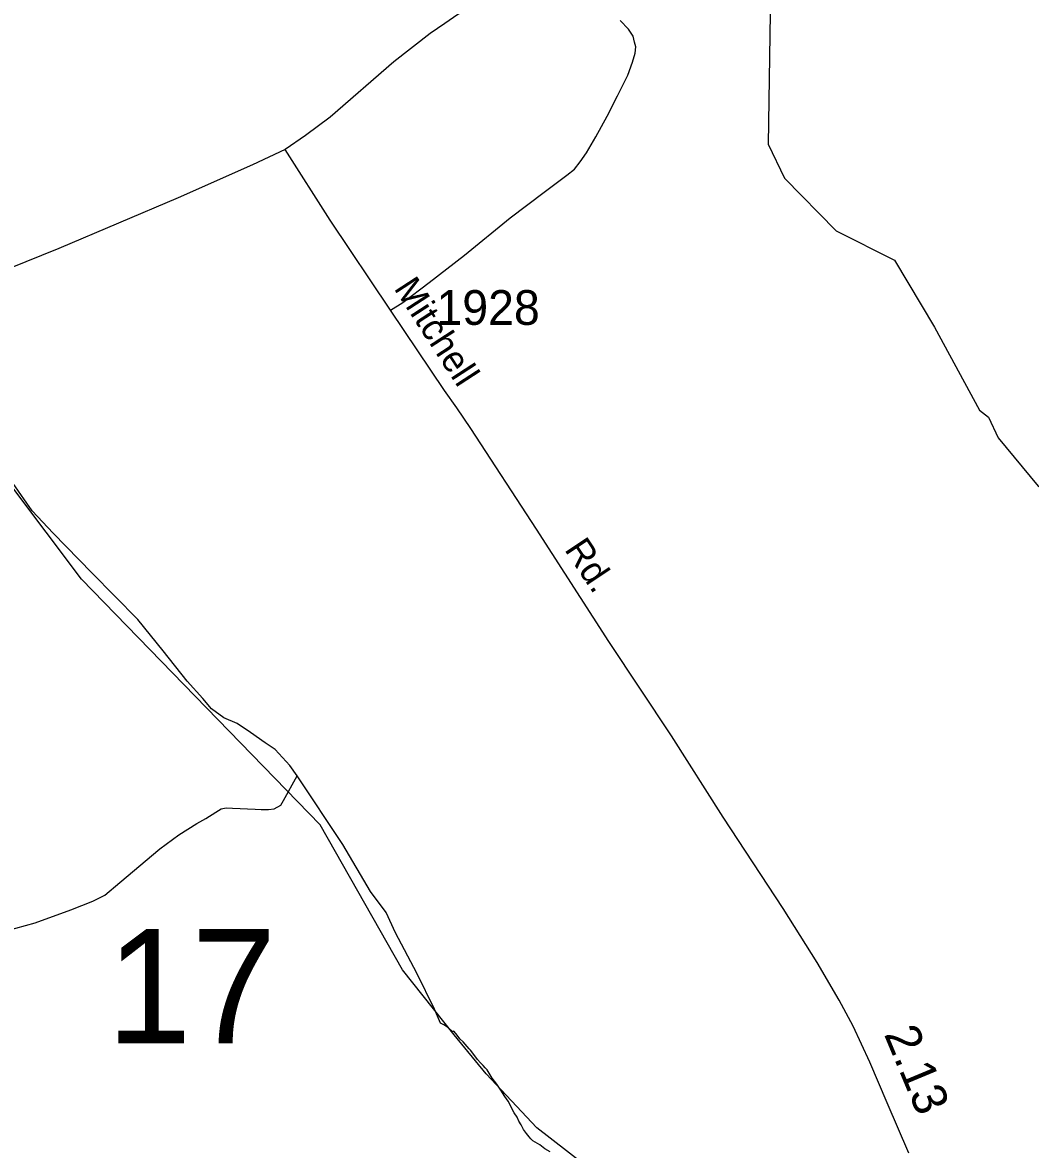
# Model space of a CAD drawing. Extents: x 2206922 to 2357709, y 510027 to 673830.
# Drawn here: x 2296847 to 2300471, y 570183 to 574235 of the extents above; entities that cross this region are included whole.
import ezdxf

# ---------------------------------------------------------------- set-up
doc = ezdxf.new("R2010")
doc.units = 0
for name, color, linetype in [('Exist Hydrographic Creek Single Shore', 7, 'Continuous'), ('Exist Hydrographic Misc Water Feature', 7, 'Continuous'), ('Exist Road Non-System Type 51', 7, 'Continuous'), ('Exist Road Secondary Mileage Hundredths English Label', 7, 'Continuous'), ('Exist Road Secondary Structure Standard Bridge Number Label', 7, 'Continuous'), ('Exist Road Secondary Type 51 Attributed', 7, 'Continuous'), ('Exist Road Secondary Type 51 Label', 7, 'Continuous'), ('Exist Road Secondary Type 51 Number Label', 7, 'Continuous')]:
    doc.layers.add(name, color=color, linetype=linetype)

msp = doc.modelspace()

# ---------------------------------------------------------------- linework, layer by layer
at = {"layer": 'Exist Hydrographic Creek Single Shore'}
for points in [[(2298399.1, 570596.1), (2298213.1, 570829.4), (2297917, 571350.3), (2297059.1, 572233.4), (2296418, 573084.2), (2296190, 573398.7), (2295828.9, 573770.1), (2295624.9, 574203.8), (2295539, 574477.8), (2295494.9, 574701.6), (2295534.9, 574851.6), (2295857.9, 575114.1), (2295931.9, 575247), (2295937, 575505.9), (2295807, 576118.6), (2295793.9, 576561.6), (2295972.9, 577053.2)], [(2299494, 574647), (2299537.9, 574425.6), (2299528.1, 573798.5), (2299586.9, 573676.2), (2299773.1, 573486.8), (2299982.1, 573380.4), (2300126, 573140.1), (2300288, 572841.5), (2300321, 572816.5), (2300355.1, 572742.5), (2300499, 572567.8), (2300607.1, 572513.1), (2300782, 572595.6), (2301451.1, 573052.5), (2302291.2, 573139), (2302582.1, 573232.7), (2303377.1, 573625.8), (2303791.1, 573885.4), (2304005.2, 574081.1), (2304087, 574205.8), (2304149.1, 574625.1), (2304155.1, 574914)], [(2299026.9, 570004.7), (2298696.6, 570260.6), (2298514.3, 570455.8), (2298399.1, 570596.1)]]:
    msp.add_lwpolyline(points, dxfattribs=at)
at = {"layer": 'Exist Hydrographic Misc Water Feature'}
for points in [[(2297833.9, 571526.5), (2297807.5, 571564.2), (2297755.2, 571622), (2297719.1, 571645.3), (2297666.6, 571682.7), (2297618.2, 571714.4), (2297570, 571735.8), (2297526, 571767.6), (2297495.2, 571805.1), (2297438.8, 571866.7), (2297352.1, 571975.9), (2297261.2, 572088.9), (2297095.3, 572257), (2296956.3, 572399.6), (2296881.5, 572479), (2296812.6, 572578.2)], [(2296788, 570969.2), (2296891.7, 570998.1), (2297020.7, 571045.2), (2297099, 571076), (2297142.5, 571098.2), (2297196, 571142.9), (2297340.6, 571264.3), (2297408.1, 571314.5), (2297473.5, 571355.4), (2297505.5, 571373.7), (2297541.5, 571395.8), (2297561.4, 571407.9), (2297579.1, 571412.1), (2297601.2, 571410.3), (2297683.2, 571407.4), (2297705, 571405.3), (2297731, 571405.8), (2297751.3, 571407.6), (2297774.9, 571421.9), (2297784.9, 571438.3), (2297833.9, 571526.5)], [(2298398.2, 570608.3), (2298394.6, 570606.4), (2298378.2, 570620.2), (2298362.2, 570631.5), (2298349.9, 570637.4), (2298327.7, 570687.8), (2298264.8, 570817.7), (2298187.3, 570962), (2298154.4, 571035.9), (2298097.6, 571111.4), (2297998.2, 571280), (2297833.9, 571526.5)], [(2298744.6, 570174.5), (2298724.9, 570186), (2298706.4, 570200.1), (2298682.2, 570213.9), (2298674.2, 570221.6), (2298668.3, 570229.4), (2298658.5, 570241.4), (2298648, 570255.2), (2298639.6, 570271.4), (2298631.8, 570285.2), (2298625.4, 570299.1), (2298615, 570314.9), (2298593, 570356.7), (2298580.7, 570374.4), (2298566.6, 570396.4), (2298552.2, 570418), (2298535.8, 570439.9), (2298518, 570469.8), (2298509.8, 570477.5), (2298503.4, 570485.3), (2298493.8, 570495.3), (2298483.3, 570507.4), (2298469.4, 570525), (2298457.1, 570541), (2298453, 570544.9), (2298431.1, 570570.9), (2298420.8, 570580.5), (2298404.6, 570600.4), (2298398.2, 570608.3)]]:
    msp.add_lwpolyline(points, dxfattribs=at)
at = {"layer": 'Exist Road Non-System Type 51'}
msp.add_lwpolyline([(2298170.1, 573201.6), (2298214.5, 573228.6), (2298309.3, 573300.9), (2298436.3, 573399), (2298600.2, 573532.5), (2298722.3, 573625.7), (2298775.4, 573664.3), (2298804.3, 573686), (2298831.6, 573708.5), (2298852.5, 573734.2), (2298875, 573766.4), (2298908.7, 573824.3), (2298948.9, 573898.2), (2298985.9, 573972.2), (2299022.8, 574046.2), (2299040.5, 574092.8), (2299050.2, 574124.9), (2299051.8, 574147.4), (2299046.9, 574165.1), (2299042.1, 574186), (2299026, 574211.8), (2298995.5, 574242.3)], dxfattribs=at)
at = {"layer": 'Exist Road Secondary Type 51 Attributed'}
for points in [[(2300459.9, 576531), (2300122, 575967.5), (2299903.4, 575591.3), (2299868.1, 575531.8), (2299823.1, 575455.4), (2299749.2, 575336.4), (2299684.9, 575231.9), (2299624.7, 575143), (2299572.4, 575067.9), (2299514.6, 575000.4), (2299458.3, 574944.1), (2299379.7, 574878.7), (2299281.6, 574807.5), (2299177.1, 574743.2), (2298985.9, 574625.8), (2298754.5, 574473), (2298534.3, 574331.5), (2298412.2, 574264), (2298365.6, 574231.9), (2298312.6, 574195.7), (2298182.4, 574093.6), (2297952.7, 573895.2), (2297864.7, 573828.6), (2297791, 573779.2)], [(2297791, 573779.2), (2297673, 573724.1), (2297406.8, 573605.3), (2296976.8, 573422.7), (2296796.5, 573349.7), (2296707.8, 573302.5), (2296601.9, 573233.7), (2296530.3, 573177.9), (2296448.7, 573107.7), (2296402.2, 573060)], [(2300033.6, 570170.5), (2299956.5, 570350.5), (2299893.8, 570496.9), (2299834.3, 570627.1), (2299782.9, 570720.3), (2299704.2, 570855.4), (2299582.1, 571049.9), (2299366.7, 571377.9), (2299180.4, 571670.2), (2298954.8, 572009.5), (2298695, 572413.4), (2298458.8, 572775.2), (2298408.2, 572849.5), (2298364.3, 572911.8), (2298170.1, 573201.6), (2297953.4, 573525.1), (2297791, 573779.2)]]:
    msp.add_lwpolyline(points, dxfattribs=at)

# ---------------------------------------------------------------- texts
at = {"layer": 'Exist Road Secondary Mileage Hundredths English Label'}
msp.add_text('2.13', height=125, rotation=292.6402, dxfattribs=at).set_placement((2299943.6, 570598.3))
at = {"layer": 'Exist Road Secondary Structure Standard Bridge Number Label'}
msp.add_text('17', height=410.1, dxfattribs=at).set_placement((2297149.3, 570565.5))
at = {"layer": 'Exist Road Secondary Type 51 Label'}
for s, rotation, p in [('Mitchell', 303.0048, (2298179.9, 573279.8)), ('Rd.', 303.6647, (2298793.2, 572340.9))]:
    msp.add_text(s, height=95, rotation=rotation, dxfattribs=at).set_placement(p)
at = {"layer": 'Exist Road Secondary Type 51 Number Label'}
msp.add_text('1928', height=125, dxfattribs=at).set_placement((2298334.9, 573148.2))

doc.saveas('drawing.dxf')
